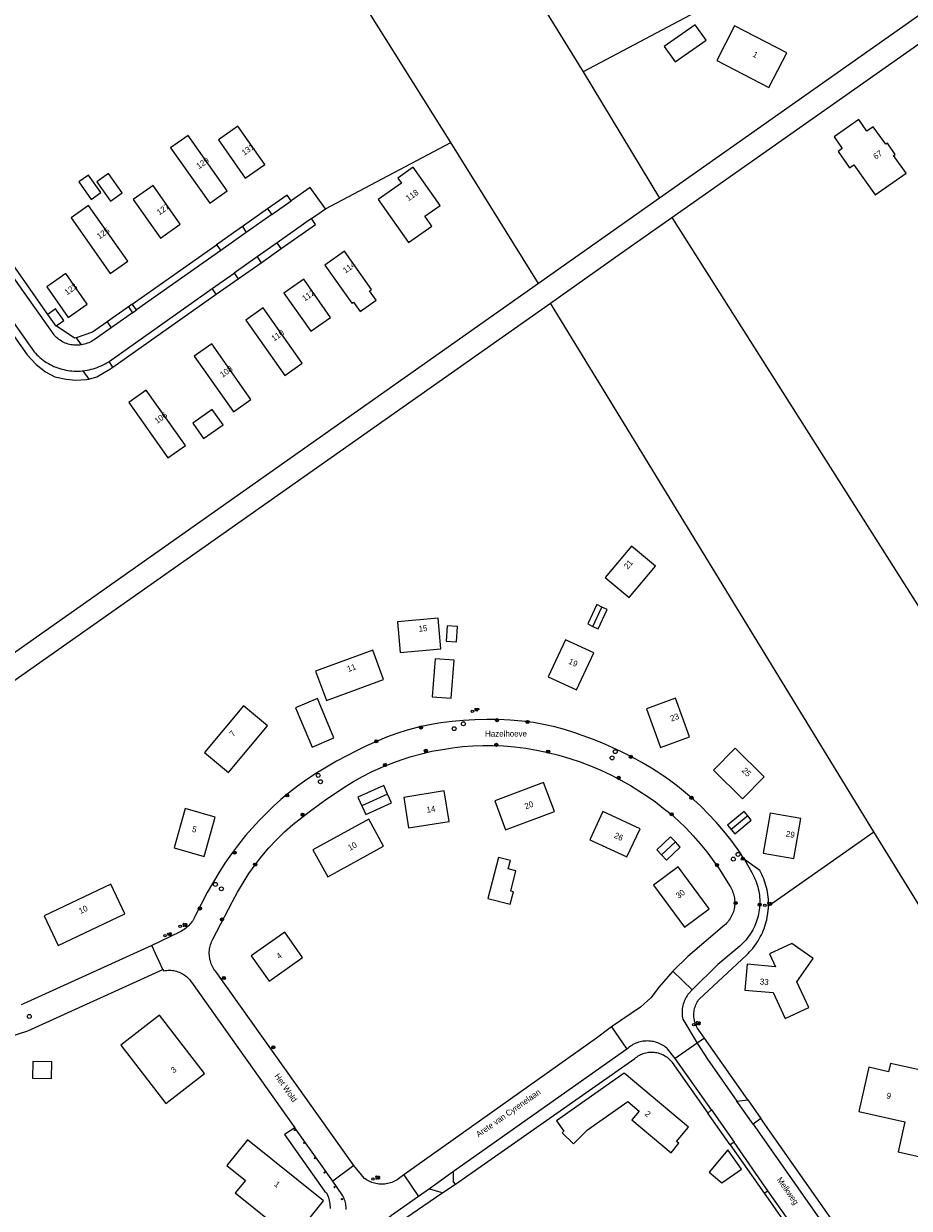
# Model space of a CAD drawing. Header units: metres. Extents: x 138165 to 154469, y 480134 to 494189.
# Tile 456 of 656: x 149642 to 149829, y 485060 to 485310. Entities that reach past the tile are written whole.
import ezdxf

# ---------------------------------------------------------------- set-up
doc = ezdxf.new("R2010")
doc.units = ezdxf.units.M
doc.header["$LTSCALE"] = 0.001
doc.header["$MEASUREMENT"] = 0
for name, color, linetype, lineweight in [('Level 5', 7, 'Continuous', 0), ('TOP-L-topo objecten punt', 7, 'Continuous', 0), ('TOP-L-topo objecten vlak', 7, 'Continuous', 0), ('TOP-T-topo huisnummering naamgeving', 7, 'Continuous', 0)]:
    doc.layers.add(name, color=color, linetype=linetype, lineweight=lineweight)
doc.styles.add('Style-INTL_ISO', font='INTL_ISO.shx')
doc.styles.add('Style-STANDARD', font='STANDARD.shx')

# ---------------------------------------------------------------- blocks, each defined once
blk = doc.blocks.new('39')
at = {"layer": 'TOP-L-topo objecten punt', "color": 7, "linetype": 'Continuous', "lineweight": 0}
for p, q in [((0.0175, 0.0175), (-0.0175, 0.0175)), ((-0.0175, 0.0175), (-0.0175, -0.0175)), ((0.0175, 0.0175), (0.0175, -0.0175)), ((0.0175, -0.0175), (-0.0175, -0.0175))]:
    blk.add_line(p, q, dxfattribs=at)
blk.add_circle((0, 0), 0.0332, dxfattribs=at)
blk = doc.blocks.new('*U13')
at = {"layer": 'Level 5', "color": 7, "linetype": 'Continuous', "lineweight": 0}
blk.add_circle((0, 0), 0.0415, dxfattribs=at)
blk = doc.blocks.new('150')
at = {"layer": 'Level 5', "color": 7, "linetype": 'Continuous', "lineweight": 0}
blk.add_blockref('*U13', (0, 0), dxfattribs=at)
blk = doc.blocks.new('10')
at = {"layer": 'TOP-L-topo objecten punt', "linetype": 'Continuous', "lineweight": 0}
blk.add_circle((0, 0), 0.0125, dxfattribs=at)
blk = doc.blocks.new('153')
at = {"layer": 'TOP-L-topo objecten punt', "color": 7, "linetype": 'Continuous', "lineweight": 0}
blk.add_circle((0, 0), 0.025, dxfattribs=at)
at = {"layer": 'TOP-L-topo objecten punt', "color": 7, "linetype": 'Continuous', "lineweight": 0, "style": 'Style-STANDARD'}
blk.add_text('RP', height=0.06, dxfattribs=at).set_placement((0.0483, 0))
blk = doc.blocks.new('175')
at = {"layer": 'TOP-L-topo objecten punt', "color": 7, "linetype": 'Continuous', "lineweight": 0}
blk.add_circle((0, 0), 0.025, dxfattribs=at)
at = {"layer": 'TOP-L-topo objecten punt', "color": 7, "linetype": 'Continuous', "lineweight": 0, "style": 'Style-STANDARD'}
blk.add_text('SB', height=0.06, dxfattribs=at).set_placement((0.0483, 0))
blk = doc.blocks.new('14')
at = {"layer": 'TOP-L-topo objecten punt', "color": 7, "linetype": 'Continuous', "lineweight": 0}
blk.add_circle((0, 0), 0.025, dxfattribs=at)
at = {"layer": 'TOP-L-topo objecten punt', "color": 7, "linetype": 'Continuous', "lineweight": 0, "style": 'Style-STANDARD'}
blk.add_text('VB', height=0.06, dxfattribs=at).set_placement((0.0483, 0))

msp = doc.modelspace()

# ---------------------------------------------------------------- linework, layer by layer
at = {"layer": 'TOP-L-topo objecten vlak', "flags": 128}
for points in [[(149644.26, 485486.83), (149760.03, 485299.42)], [(149732.1, 485284.56), (149622.56, 485459)], [(149996.94, 485428.42), (149994.65, 485426.81), (149985.68, 485420.48), (149776.14, 485272.8)], [(149778.74, 485268.7), (149987.83, 485415.86), (149997.5, 485422.88), (149999.49, 485424.33)], [(149787.4, 485313.97), (149760.03, 485299.42)], [(149777.11, 485304.8), (149779.41, 485301.53), (149785.95, 485306.13), (149783.65, 485309.4), (149777.11, 485304.8)], [(149791.97, 485309.15), (149788.2, 485301.87), (149799.21, 485296.17), (149802.98, 485303.45), (149791.97, 485309.15)], [(149760.03, 485299.42), (149776.14, 485272.8)], [(149812.95, 485285.73), (149814.68, 485283.27), (149813.81, 485282.66), (149816.23, 485279.22), (149817.1, 485279.84), (149821.6, 485273.47), (149828.14, 485278.07), (149825.51, 485281.8), (149825.83, 485282.03), (149824.18, 485284.39), (149823.85, 485284.16), (149821.22, 485287.88), (149819.87, 485286.93), (149818.14, 485289.38), (149812.95, 485285.73)], [(149683.07, 485285.07), (149688.76, 485277), (149692.9, 485279.92), (149687.21, 485287.99), (149683.07, 485285.07)], [(149673.01, 485283.44), (149681.27, 485271.72), (149684.96, 485274.32), (149676.7, 485286.04), (149673.01, 485283.44)], [(149705.69, 485270.52), (149732.1, 485284.56)], [(149750.57, 485254.78), (149732.1, 485284.56)], [(149653.66, 485276.22), (149656.25, 485272.54), (149658.3, 485273.98), (149655.7, 485277.66), (149653.66, 485276.22)], [(149660.31, 485272.16), (149662.76, 485273.89), (149659.88, 485277.97), (149657.43, 485276.25), (149660.31, 485272.16)], [(149724.17, 485279.35), (149720.9, 485277.05), (149721.68, 485275.95), (149716.78, 485272.49), (149723.17, 485263.42), (149728.13, 485266.91), (149726.66, 485269), (149729.88, 485271.26), (149724.17, 485279.35)], [(149665.13, 485272.5), (149670.86, 485264.38), (149675.04, 485267.33), (149669.32, 485275.45), (149665.13, 485272.5)], [(149705.69, 485270.52), (149702.42, 485275.05), (149698.44, 485272.21)], [(149698.44, 485272.21), (149697.6, 485273.44), (149693.44, 485270.51)], [(149694.32, 485269.34), (149698.44, 485272.21)], [(149776.14, 485272.8), (149750.57, 485254.78)], [(149652.01, 485268.64), (149660.27, 485256.92), (149663.96, 485259.52), (149655.7, 485271.24), (149652.01, 485268.64)], [(149693.44, 485270.51), (149688.38, 485266.97), (149688.14, 485266.79)], [(149693.44, 485270.51), (149694.32, 485269.34)], [(149702.72, 485268.48), (149705.69, 485270.52)], [(149647.12, 485248.28), (149635.98, 485264.09), (149635.13, 485265.24), (149633.63, 485266.51), (149632.43, 485267.41), (149630.78, 485268.32), (149629.35, 485268.77), (149627.55, 485269.29), (149625.53, 485269.36), (149623.5, 485269.14), (149621.7, 485268.69), (149620.28, 485268.16), (149618.56, 485267.11), (149612.34, 485262.73), (149610.25, 485262.11), (149608.16, 485263.45), (149604.62, 485268.48)], [(149694.32, 485269.34), (149688.93, 485265.53)], [(149702.72, 485268.48), (149695.45, 485263.38)], [(149696.31, 485262.17), (149703.58, 485267.27), (149703.57, 485267.27), (149702.72, 485268.48)], [(149753.1, 485250.65), (149768.14, 485261.24), (149778.74, 485268.7)], [(149778.74, 485268.7), (149922.55, 485041.86)], [(149688.14, 485266.79), (149682.71, 485262.98)], [(149688.93, 485265.53), (149683.58, 485261.74)], [(149688.14, 485266.79), (149688.93, 485265.53)], [(149664.92, 485250.46), (149682.71, 485262.98)], [(149682.71, 485262.98), (149683.58, 485261.74)], [(149695.45, 485263.38), (149691.25, 485260.4)], [(149692.07, 485259.18), (149696.31, 485262.17)], [(149696.31, 485262.17), (149695.45, 485263.38)], [(149654.15, 485241.86), (149653.85, 485241.81), (149653.54, 485241.78), (149653.23, 485241.77), (149652.91, 485241.77), (149652.6, 485241.78), (149652.29, 485241.82), (149651.98, 485241.87), (149651.68, 485241.93), (149651.38, 485242.01), (149651.08, 485242.11), (149650.79, 485242.22), (149650.51, 485242.34), (149650.23, 485242.48), (149649.96, 485242.64), (149649.69, 485242.8), (149649.44, 485242.98), (149649.2, 485243.18), (149648.96, 485243.39), (149648.74, 485243.6), (149648.53, 485243.83), (149648.41, 485243.97), (149635.78, 485261.75)], [(149683.58, 485261.74), (149665.83, 485249.2)], [(149691.25, 485260.4), (149686.4, 485256.98)], [(149691.25, 485260.4), (149692.07, 485259.18)], [(149705.52, 485258.68), (149711.21, 485250.61), (149711.59, 485250.88), (149712.99, 485248.9), (149716.36, 485251.27), (149714.96, 485253.26), (149715.35, 485253.53), (149709.66, 485261.6), (149705.52, 485258.68)], [(149646.89, 485254.08), (149651.43, 485247.64), (149655.43, 485250.45), (149650.88, 485256.9), (149646.89, 485254.08)], [(149681.77, 485253.71), (149686.4, 485256.98)], [(149686.4, 485256.98), (149687.27, 485255.77)], [(149687.27, 485255.77), (149692.07, 485259.18)], [(149750.57, 485254.78), (149389.06, 485000), (149354.97, 484975.98), (149347.86, 484970.89), (149334.77, 484961.62), (149312.95, 484946.34)], [(149682.6, 485252.52), (149687.27, 485255.77)], [(149696.92, 485252.78), (149702.61, 485244.71), (149706.76, 485247.63), (149701.07, 485255.7), (149696.92, 485252.78)], [(149660.01, 485238.33), (149681.77, 485253.71)], [(149660.85, 485237.17), (149682.6, 485252.52)], [(149682.6, 485252.52), (149681.77, 485253.71)], [(149315.57, 484942.15), (149352.49, 484968.62), (149357.48, 484972.19), (149396.98, 485000), (149753.1, 485250.65)], [(149635.53, 485249.96), (149642.76, 485239.71), (149644.62, 485237.68), (149646.64, 485236.18), (149648.59, 485235.13), (149650.99, 485234.6), (149653.02, 485234.38), (149655.27, 485234.53), (149655.74, 485234.6)], [(149636.75, 485250.86), (149644.21, 485240.38), (149644.5, 485240.06), (149644.81, 485239.75), (149645.12, 485239.45), (149645.45, 485239.16), (149645.79, 485238.88), (149646.13, 485238.61), (149646.49, 485238.36), (149646.85, 485238.12), (149647.23, 485237.89), (149647.61, 485237.68), (149648, 485237.48), (149648.39, 485237.3), (149648.8, 485237.13), (149649.21, 485236.98), (149649.62, 485236.84), (149650.04, 485236.72), (149650.46, 485236.61), (149650.89, 485236.52), (149651.32, 485236.44), (149651.75, 485236.38), (149652.18, 485236.33), (149652.62, 485236.3), (149653.06, 485236.29), (149653.49, 485236.29), (149653.93, 485236.31), (149654.36, 485236.34), (149654.47, 485236.36)], [(149648.86, 485245.83), (149650.48, 485246.97), (149648.75, 485249.42), (149647.12, 485248.28)], [(149664.09, 485249.86), (149659.6, 485246.67)], [(149664.92, 485250.46), (149664.09, 485249.86)], [(149664.09, 485249.86), (149664.99, 485248.61)], [(149665.83, 485249.2), (149664.92, 485250.46)], [(149688.84, 485247.08), (149697.1, 485235.36), (149700.78, 485237.96), (149692.52, 485249.68), (149688.84, 485247.08)], [(149821.34, 485139.1), (149753.1, 485250.65)], [(149648.86, 485245.83), (149648.84, 485245.82), (149647.11, 485248.27), (149647.12, 485248.28)], [(149664.99, 485248.61), (149660.45, 485245.41)], [(149664.99, 485248.61), (149665.83, 485249.2)], [(149653.11, 485243.34), (149652.74, 485243.23), (149648.86, 485245.83)], [(149659.6, 485246.67), (149659.58, 485246.66), (149656.52, 485244.5), (149653.11, 485243.34)], [(149660.45, 485245.41), (149656.88, 485242.9), (149656.6, 485242.73), (149656.32, 485242.57), (149656.03, 485242.42), (149655.73, 485242.29), (149655.43, 485242.18), (149655.12, 485242.07), (149654.81, 485241.99), (149654.5, 485241.92), (149654.18, 485241.86), (149654.15, 485241.86)], [(149659.6, 485246.67), (149660.45, 485245.41)], [(149653.11, 485243.34), (149654.15, 485241.86)], [(149677.99, 485239.44), (149686.25, 485227.72), (149689.94, 485230.32), (149681.67, 485242.04), (149677.99, 485239.44)], [(149654.47, 485236.36), (149654.92, 485236.41), (149655.37, 485236.49), (149655.81, 485236.57), (149656.25, 485236.68), (149656.68, 485236.8), (149657.11, 485236.93), (149657.54, 485237.08), (149657.96, 485237.25), (149658.37, 485237.43), (149658.78, 485237.62), (149659.18, 485237.83), (149659.57, 485238.06), (149659.95, 485238.29), (149660.01, 485238.33)], [(149655.74, 485234.6), (149657.45, 485235.13), (149660.18, 485236.69), (149660.85, 485237.17)], [(149660.85, 485237.17), (149660.01, 485238.33)], [(149654.47, 485236.36), (149655.74, 485234.6)], [(149664.17, 485229.7), (149672.44, 485217.98), (149676.12, 485220.58), (149667.86, 485232.3), (149664.17, 485229.7)], [(149677.66, 485225.34), (149679.97, 485222.07), (149684.06, 485224.95), (149681.75, 485228.22), (149677.66, 485225.34)], [(149764.69, 485192.74), (149769.75, 485188.52), (149775.28, 485195.15), (149770.23, 485199.37), (149764.69, 485192.74)], [(149763.98, 485186.53), (149762.89, 485187.04), (149760.99, 485182.95), (149762.08, 485182.45)], [(149762.08, 485182.45), (149763.17, 485181.94), (149765.06, 485186.03), (149763.98, 485186.53)], [(149762.08, 485182.45), (149763.98, 485186.53)], [(149721.43, 485176.93), (149730.03, 485177.71), (149729.44, 485184.2), (149720.85, 485183.43), (149721.43, 485176.93)], [(149731.1, 485179.35), (149733.29, 485179.18), (149733.53, 485182.43), (149731.34, 485182.59), (149731.1, 485179.35)], [(149752.65, 485171.79), (149758.62, 485169.03), (149762.25, 485176.86), (149756.28, 485179.63), (149752.65, 485171.79)], [(149703.58, 485172.99), (149705.85, 485166.82), (149717.89, 485171.25), (149715.63, 485177.42), (149703.58, 485172.99)], [(149728.2, 485167.61), (149732.19, 485167.31), (149732.79, 485175.29), (149728.8, 485175.59), (149728.2, 485167.61)], [(149702.85, 485156.96), (149707.46, 485158.9), (149703.97, 485167.2), (149699.36, 485165.26), (149702.85, 485156.96)], [(149776.36, 485156.92), (149782.48, 485159.17), (149779.51, 485167.27), (149773.39, 485165.03), (149776.36, 485156.92)], [(149680.14, 485155.82), (149685.19, 485151.61), (149693.41, 485161.46), (149688.36, 485165.67), (149680.14, 485155.82)], [(149794.08, 485133.26), (149792.71, 485135.31), (149791.25, 485137.31), (149789.71, 485139.24), (149788.1, 485141.12), (149786.42, 485142.92), (149784.88, 485144.46), (149783.29, 485145.93), (149781.64, 485147.35), (149779.95, 485148.71), (149778.21, 485150.02), (149776.43, 485151.26), (149774.45, 485152.54), (149772.43, 485153.74), (149770.35, 485154.86), (149768.24, 485155.92), (149766.11, 485156.91), (149763.94, 485157.84), (149762, 485158.63), (149760.04, 485159.37), (149758.06, 485160.06), (149756.06, 485160.68), (149754.04, 485161.24), (149752, 485161.7), (149749.56, 485162.14), (149747.1, 485162.46), (149744.63, 485162.68), (149742.15, 485162.79), (149739.67, 485162.82), (149737.2, 485162.75), (149734.79, 485162.61), (149732.39, 485162.39), (149729.99, 485162.08), (149727.62, 485161.68), (149725.26, 485161.18), (149722.93, 485160.57), (149720.73, 485159.87), (149718.56, 485159.07), (149716.42, 485158.18), (149714.31, 485157.21), (149712.23, 485156.19), (149710.17, 485155.13), (149708.02, 485153.98), (149705.9, 485152.77), (149703.81, 485151.5), (149701.76, 485150.16), (149699.77, 485148.75), (149697.85, 485147.26), (149696.23, 485145.89), (149694.66, 485144.46), (149693.13, 485142.99), (149691.65, 485141.46), (149690.22, 485139.9), (149688.83, 485138.29), (149687.31, 485136.41), (149685.86, 485134.48), (149684.47, 485132.49), (149683.15, 485130.46), (149680.73, 485126.28), (149678.25, 485121.5), (149678.12, 485121.2), (149677.98, 485120.91), (149677.83, 485120.63), (149677.66, 485120.35), (149677.48, 485120.08), (149677.29, 485119.82), (149677.08, 485119.58), (149676.86, 485119.34), (149676.63, 485119.11), (149676.39, 485118.9), (149676.14, 485118.69), (149675.88, 485118.5), (149675.6, 485118.33), (149675.33, 485118.16), (149675.04, 485118.01), (149674.85, 485117.92), (149669.04, 485115.08)], [(149711.64, 485068.69), (149682.52, 485109.61), (149682.33, 485109.86), (149682.15, 485110.12), (149681.99, 485110.4), (149681.84, 485110.67), (149681.7, 485110.96), (149681.58, 485111.25), (149681.48, 485111.55), (149681.39, 485111.85), (149681.31, 485112.16), (149681.25, 485112.47), (149681.21, 485112.78), (149681.18, 485113.1), (149681.17, 485113.41), (149681.17, 485113.73), (149681.19, 485114.04), (149681.23, 485114.36), (149681.28, 485114.67), (149681.35, 485114.98), (149681.43, 485115.28), (149681.53, 485115.58), (149681.64, 485115.88), (149681.77, 485116.17), (149681.91, 485116.45), (149681.92, 485116.46), (149686.07, 485124.37), (149687.13, 485126.39), (149688.28, 485128.36), (149689.51, 485130.29), (149690.83, 485132.16), (149692.23, 485133.97), (149693.7, 485135.71), (149695.31, 485137.43), (149697.02, 485139.06), (149698.81, 485140.61), (149700.65, 485142.1), (149702.53, 485143.54), (149704.44, 485144.94), (149706.19, 485146.19), (149707.96, 485147.41), (149709.77, 485148.59), (149711.61, 485149.71), (149713.49, 485150.76), (149715.41, 485151.73), (149717.45, 485152.66), (149719.52, 485153.5), (149721.64, 485154.27), (149723.77, 485154.96), (149725.94, 485155.56), (149728.12, 485156.08), (149730.32, 485156.5), (149732.44, 485156.83), (149734.58, 485157.07), (149736.73, 485157.22), (149738.89, 485157.3), (149741.04, 485157.29), (149743.19, 485157.21), (149745.56, 485157.02), (149747.92, 485156.72), (149750.27, 485156.33), (149752.6, 485155.84), (149754.91, 485155.27), (149757.19, 485154.6), (149759.4, 485153.85), (149761.59, 485153.02), (149763.75, 485152.1), (149765.87, 485151.11), (149767.95, 485150.03), (149769.98, 485148.88), (149771.77, 485147.78), (149773.54, 485146.62), (149775.26, 485145.4), (149776.93, 485144.12), (149778.56, 485142.79), (149780.13, 485141.39), (149781.72, 485139.85), (149783.25, 485138.25), (149784.72, 485136.59), (149786.12, 485134.88), (149788.71, 485131.29), (149790.91, 485127.74), (149791.08, 485127.47), (149791.24, 485127.19), (149791.38, 485126.91), (149791.51, 485126.62), (149791.62, 485126.32), (149791.72, 485126.02), (149791.81, 485125.71), (149791.88, 485125.4), (149791.93, 485125.08), (149791.97, 485124.76), (149791.99, 485124.45), (149791.99, 485124.13), (149791.98, 485123.81), (149791.96, 485123.49), (149791.92, 485123.17), (149791.86, 485122.86), (149791.78, 485122.55), (149791.7, 485122.24), (149791.59, 485121.94), (149791.47, 485121.65), (149791.34, 485121.36), (149791.19, 485121.07), (149791.03, 485120.8), (149790.85, 485120.53), (149790.66, 485120.28), (149790.46, 485120.03), (149790.24, 485119.79), (149790.02, 485119.57), (149789.86, 485119.42), (149782.11, 485112.79), (149778.94, 485109.67)], [(149793.62, 485146.05), (149798.22, 485150.67), (149792.11, 485156.76), (149787.5, 485152.14), (149793.62, 485146.05)], [(149741.36, 485145.62), (149743.67, 485139.52), (149753.99, 485143.41), (149751.69, 485149.51), (149741.36, 485145.62)], [(149718.78, 485147.04), (149717.95, 485148.86), (149712.49, 485146.38), (149713.32, 485144.56)], [(149718.78, 485147.04), (149713.32, 485144.56)], [(149713.32, 485144.56), (149714.15, 485142.74), (149719.61, 485145.22), (149718.78, 485147.04)], [(149722.19, 485146.37), (149723.21, 485139.93), (149731.74, 485141.29), (149730.71, 485147.73), (149722.19, 485146.37)], [(149673.76, 485135.69), (149680.1, 485133.91), (149682.43, 485142.22), (149676.09, 485144), (149673.76, 485135.69)], [(149764.17, 485143.35), (149761.43, 485137.43), (149769.26, 485133.8), (149772.01, 485139.72), (149764.17, 485143.35)], [(149794.72, 485142.47), (149793.95, 485143.39), (149790.5, 485140.5), (149791.27, 485139.58)], [(149794.72, 485142.47), (149791.27, 485139.58)], [(149791.27, 485139.58), (149792.04, 485138.66), (149795.49, 485141.55), (149794.72, 485142.47)], [(149798.02, 485134.56), (149804.44, 485133.44), (149805.92, 485141.94), (149799.49, 485143.06), (149798.02, 485134.56)], [(149703.01, 485135.33), (149706.15, 485129.61), (149717.92, 485136.07), (149714.79, 485141.79), (149703.01, 485135.33)], [(149779.48, 485136.98), (149778.44, 485138.06), (149775.55, 485135.3), (149776.58, 485134.22)], [(149779.48, 485136.98), (149776.58, 485134.22)], [(149776.58, 485134.22), (149777.61, 485133.13), (149780.51, 485135.89), (149779.48, 485136.98)], [(149799.11, 485123.46), (149821.34, 485139.1)], [(149893.82, 485021.65), (149821.34, 485139.1)], [(149739.9, 485125.05), (149744.65, 485123.82), (149745.33, 485126.43), (149744.74, 485126.58), (149745.85, 485130.84), (149744.21, 485131.27), (149744.67, 485133.06), (149742.15, 485133.71), (149739.9, 485125.05)], [(149794.08, 485133.26), (149795.58, 485130.5), (149795.67, 485130.34), (149795.88, 485129.95), (149796.08, 485129.56), (149796.26, 485129.15), (149796.43, 485128.74), (149796.59, 485128.33), (149796.73, 485127.9), (149796.85, 485127.48), (149796.96, 485127.05), (149797.05, 485126.61), (149797.13, 485126.18), (149797.19, 485125.74), (149797.23, 485125.3), (149797.26, 485124.85), (149797.28, 485124.41), (149797.27, 485123.97), (149797.25, 485123.52), (149797.22, 485123.08), (149797.17, 485122.64), (149797.1, 485122.2), (149797.02, 485121.77), (149796.92, 485121.33), (149796.81, 485120.91), (149796.68, 485120.48), (149796.54, 485120.06), (149796.38, 485119.65), (149796.2, 485119.24), (149796.02, 485118.84), (149795.81, 485118.44), (149795.6, 485118.06), (149795.36, 485117.68), (149795.12, 485117.31), (149794.86, 485116.95), (149794.59, 485116.59), (149794.31, 485116.25), (149794.01, 485115.92), (149793.71, 485115.6), (149793.39, 485115.29), (149793.06, 485114.99), (149788.44, 485111.1), (149783, 485105.74)], [(149799.11, 485123.46), (149799.11, 485123.94), (149799.1, 485124.43), (149799.08, 485124.92), (149799.03, 485125.4), (149798.97, 485125.89), (149798.9, 485126.37), (149798.81, 485126.84), (149798.7, 485127.32), (149798.58, 485127.79), (149798.44, 485128.26), (149798.29, 485128.72), (149798.12, 485129.18), (149797.94, 485129.63), (149797.74, 485130.07), (149797.53, 485130.51), (149797.31, 485130.94), (149797.3, 485130.96), (149794.08, 485133.26)], [(149774.84, 485127.87), (149781.38, 485118.99), (149786.63, 485122.86), (149780.09, 485131.74), (149774.84, 485127.87)], [(149660.39, 485128.02), (149646.35, 485121.36), (149649.32, 485115.1), (149663.37, 485121.77), (149660.39, 485128.02)], [(149785.6, 485095.55), (149784.42, 485097.23), (149784.25, 485097.47), (149784.1, 485097.73), (149783.95, 485097.99), (149783.83, 485098.26), (149783.72, 485098.53), (149783.62, 485098.82), (149783.54, 485099.1), (149783.48, 485099.39), (149783.43, 485099.68), (149783.39, 485099.98), (149783.37, 485100.28), (149783.37, 485100.57), (149783.39, 485100.87), (149783.42, 485101.16), (149783.46, 485101.46), (149783.52, 485101.75), (149783.6, 485102.03), (149783.69, 485102.32), (149783.8, 485102.59), (149783.92, 485102.86), (149784.06, 485103.13), (149784.21, 485103.38), (149784.37, 485103.63), (149784.5, 485103.81), (149794.46, 485113.07), (149794.8, 485113.41), (149795.14, 485113.76), (149795.47, 485114.12), (149795.78, 485114.49), (149796.08, 485114.87), (149796.37, 485115.27), (149796.65, 485115.67), (149796.91, 485116.08), (149797.16, 485116.5), (149797.39, 485116.92), (149797.61, 485117.36), (149797.82, 485117.8), (149798.01, 485118.24), (149798.19, 485118.7), (149798.35, 485119.16), (149798.5, 485119.62), (149798.63, 485120.09), (149798.74, 485120.56), (149798.85, 485121.04), (149798.93, 485121.52), (149798.98, 485121.85), (149799, 485122), (149799.05, 485122.48), (149799.09, 485122.97), (149799.11, 485123.46)], [(149697.08, 485117.91), (149690.02, 485112.94), (149693.77, 485107.61), (149700.83, 485112.58), (149697.08, 485117.91)], [(149669.04, 485115.08), (149642.77, 485103.15), (149642.14, 485102.87), (149641.51, 485102.6)], [(149671.33, 485110.07), (149669.04, 485115.08)], [(149794.11, 485105.69), (149800.11, 485105.16), (149802.64, 485099.7), (149807.62, 485102.01), (149805.09, 485107.47), (149808.55, 485112.39), (149804.06, 485115.55), (149799.33, 485113.35), (149800.6, 485110.62), (149794.6, 485111.16), (149794.11, 485105.69)], [(149626.45, 485091.8), (149642.87, 485097.08), (149671.33, 485110.07)], [(149671.33, 485110.07), (149671.58, 485109.78), (149671.88, 485109.83), (149672.17, 485109.86), (149672.47, 485109.89), (149672.77, 485109.89), (149673.07, 485109.88), (149673.37, 485109.85), (149673.67, 485109.81), (149673.97, 485109.75), (149674.26, 485109.67), (149674.54, 485109.59), (149674.83, 485109.48), (149675.1, 485109.36), (149675.37, 485109.23), (149675.63, 485109.08), (149675.88, 485108.91), (149676.13, 485108.74), (149676.36, 485108.55), (149676.59, 485108.35), (149676.8, 485108.14), (149677, 485107.92), (149677.19, 485107.68), (149677.37, 485107.44), (149677.41, 485107.37), (149699.21, 485076.61)], [(149778.94, 485109.67), (149776.08, 485106.38), (149774.27, 485104.05), (149772.09, 485102.07), (149766.03, 485097.95)], [(149783, 485105.74), (149778.94, 485109.67)], [(149783, 485105.74), (149782.22, 485104.91), (149782.12, 485104.77), (149781.93, 485104.51), (149781.77, 485104.23), (149781.61, 485103.95), (149781.47, 485103.66), (149781.34, 485103.37), (149781.23, 485103.06), (149781.13, 485102.76), (149781.05, 485102.44), (149780.98, 485102.13), (149780.93, 485101.81), (149780.9, 485101.49), (149780.88, 485101.17), (149780.88, 485100.85), (149780.89, 485100.52), (149780.92, 485100.2), (149780.96, 485099.88), (149781.03, 485099.57), (149784.06, 485094.48)], [(149662.49, 485094.07), (149672, 485081.77), (149680.18, 485088.1), (149670.66, 485100.4), (149662.49, 485094.07)], [(149766.03, 485097.95), (149762.84, 485095.55), (149722.2, 485066.69)], [(149766.03, 485097.95), (149769.25, 485093.27)], [(149779.4, 485091.25), (149777.84, 485093.29), (149777.67, 485093.45), (149777.42, 485093.65), (149777.17, 485093.84), (149776.9, 485094.01), (149776.63, 485094.17), (149776.35, 485094.32), (149776.06, 485094.45), (149775.76, 485094.57), (149775.46, 485094.67), (149775.16, 485094.76), (149774.85, 485094.83), (149774.54, 485094.89), (149774.22, 485094.93), (149773.9, 485094.96), (149773.58, 485094.97), (149773.27, 485094.96), (149772.95, 485094.94), (149772.63, 485094.9), (149772.32, 485094.84), (149772.01, 485094.78), (149771.7, 485094.69), (149771.4, 485094.59), (149771.11, 485094.47), (149770.82, 485094.34), (149770.53, 485094.2), (149770.26, 485094.04), (149769.99, 485093.86), (149769.73, 485093.68), (149769.48, 485093.48), (149769.25, 485093.27)], [(149784.06, 485094.48), (149779.4, 485091.25)], [(149785.6, 485095.55), (149784.06, 485094.48)], [(149784.06, 485094.48), (149786.24, 485091.13), (149792.46, 485082.25)], [(149794.76, 485082.54), (149785.6, 485095.55)], [(149769.25, 485093.27), (149732.7, 485067.41)], [(149733.11, 485064.76), (149770.92, 485091.28), (149771.15, 485091.47), (149771.38, 485091.65), (149771.63, 485091.81), (149771.88, 485091.95), (149772.14, 485092.09), (149772.41, 485092.21), (149772.69, 485092.31), (149772.97, 485092.4), (149773.25, 485092.48), (149773.54, 485092.53), (149773.83, 485092.58), (149774.12, 485092.6), (149774.42, 485092.61), (149774.71, 485092.61), (149775.01, 485092.59), (149775.3, 485092.55), (149775.59, 485092.5), (149775.87, 485092.43), (149776.15, 485092.35), (149776.43, 485092.25), (149776.7, 485092.13), (149776.97, 485092.01), (149777.22, 485091.86), (149777.47, 485091.71), (149777.71, 485091.54), (149777.94, 485091.35), (149778.16, 485091.16), (149778.37, 485090.95), (149778.57, 485090.73), (149778.76, 485090.51), (149778.82, 485090.42), (149786.33, 485079.75)], [(149643.9, 485087.12), (149647.9, 485087.07), (149647.95, 485090.57), (149643.95, 485090.62), (149643.9, 485087.12)], [(149787.08, 485080.42), (149779.4, 485091.25)], [(149824.85, 485090.24), (149824.45, 485088.49), (149820.26, 485089.42), (149818.18, 485080.07), (149827.9, 485077.91), (149826.49, 485071.56), (149833.6, 485069.98), (149835.01, 485076.33), (149835.97, 485076.12), (149838.05, 485085.47), (149833.73, 485086.43), (149834.12, 485088.18), (149824.85, 485090.24)], [(149768.68, 485088.15), (149754.43, 485078.15), (149755.97, 485075.97), (149755.59, 485075.59), (149757.96, 485073.23), (149760.96, 485076.23), (149769.46, 485082.2), (149771.86, 485080.18), (149770.29, 485078.3), (149778.55, 485071.38), (149780.22, 485073.37), (149779.74, 485073.77), (149782.26, 485076.79), (149768.68, 485088.15)], [(149792.46, 485082.25), (149794.76, 485082.54)], [(149795.86, 485077.41), (149792.46, 485082.25)], [(149794.76, 485082.54), (149797.52, 485078.59)], [(149786.33, 485079.75), (149787.08, 485080.42)], [(149791.02, 485073.08), (149786.33, 485079.75)], [(149787.08, 485080.42), (149791.85, 485073.62)], [(149797.52, 485078.59), (149795.86, 485077.41)], [(149795.86, 485077.41), (149823.61, 485037.88)], [(149825.85, 485038.27), (149797.52, 485078.59)], [(149699.21, 485076.61), (149697.04, 485075.25), (149705.49, 485063.27), (149705.89, 485062.91), (149706.04, 485062.61), (149706.16, 485062.29), (149706.28, 485061.97), (149706.38, 485061.64), (149706.46, 485061.31), (149706.53, 485060.98), (149706.58, 485060.64), (149706.62, 485060.3), (149706.64, 485059.96), (149706.65, 485059.62)], [(149707.22, 485065.38), (149699.21, 485076.61)], [(149688.78, 485065.56), (149686.64, 485062.91), (149698.76, 485053.17), (149705.23, 485061.23), (149689.22, 485074.1), (149684.88, 485068.7), (149688.78, 485065.56)], [(149790.57, 485071.98), (149786.61, 485067.26), (149789.26, 485065.05), (149793.4, 485067.95), (149790.57, 485071.98)], [(149791.85, 485073.62), (149791.02, 485073.08)], [(149791.02, 485073.08), (149798.2, 485062.84)], [(149798.97, 485063.34), (149791.85, 485073.62)], [(149711.64, 485068.69), (149707.22, 485065.38)], [(149722.2, 485066.69), (149721.06, 485065.87), (149720.8, 485065.7), (149720.53, 485065.54), (149720.26, 485065.39), (149719.98, 485065.26), (149719.69, 485065.14), (149719.39, 485065.04), (149719.1, 485064.95), (149718.79, 485064.88), (149718.49, 485064.82), (149718.18, 485064.78), (149717.87, 485064.76), (149717.56, 485064.75), (149717.25, 485064.76), (149716.94, 485064.78), (149716.63, 485064.82), (149716.32, 485064.88), (149716.02, 485064.95), (149715.72, 485065.03), (149715.42, 485065.13), (149715.14, 485065.25), (149714.85, 485065.38), (149714.58, 485065.53), (149714.31, 485065.69), (149714.05, 485065.86), (149713.89, 485065.98), (149711.64, 485068.69)], [(149732.7, 485067.41), (149727.64, 485063.79)], [(149733.11, 485064.76), (149732.7, 485065.25), (149732.7, 485067.41)], [(149710.03, 485059.38), (149710.03, 485059.68), (149710.01, 485059.98), (149709.98, 485060.28), (149709.94, 485060.57), (149709.88, 485060.87), (149709.8, 485061.16), (149709.7, 485061.44), (149709.6, 485061.72), (149709.47, 485062), (149709.34, 485062.26), (149709.19, 485062.52), (149707.22, 485065.38)], [(149722.2, 485066.69), (149725.31, 485062.17)], [(149730.23, 485062.84), (149733.11, 485064.76)], [(149725.31, 485062.17), (149719.59, 485058.15), (149715.53, 485054.82), (149712.32, 485051.52)], [(149720.15, 485055.98), (149730.23, 485062.84)], [(149727.64, 485063.79), (149725.31, 485062.17)], [(149727.64, 485063.79), (149730.03, 485063.1), (149730.23, 485062.84)], [(149798.2, 485062.84), (149798.97, 485063.34)], [(149798.2, 485062.84), (149802.5, 485056.72)], [(149803.29, 485057.3), (149798.97, 485063.34)]]:
    msp.add_lwpolyline(points, dxfattribs=at)

# ---------------------------------------------------------------- block references
at = {"layer": 'TOP-L-topo objecten punt', "xscale": 10, "yscale": 10, "zscale": 10}
for name, p in [('153', (149736.62, 485164.53)), ('150', (149734.75, 485161.89)), ('39', (149741.84, 485162.65)), ('39', (149748.28, 485162.28)), ('39', (149725.82, 485161.12)), ('150', (149732.81, 485160.86)), ('39', (149716.39, 485158.18)), ('39', (149741.71, 485157.45)), ('39', (149726.85, 485156.17)), ('39', (149752.65, 485156.02)), ('150', (149766.13, 485154.7)), ('150', (149766.78, 485156.01)), ('39', (149770.07, 485154.93)), ('39', (149718.23, 485153.18)), ('150', (149704.13, 485150.99)), ('150', (149704.61, 485149.67)), ('39', (149767.52, 485150.49)), ('39', (149697.59, 485146.78)), ('39', (149782.87, 485146.28)), ('39', (149700.84, 485142.7)), ('39', (149778.7, 485142.78)), ('39', (149686.5, 485134.71)), ('150', (149792.7, 485134.34)), ('39', (149690.84, 485132.18)), ('39', (149788.24, 485132.11)), ('150', (149791.69, 485133.34)), ('39', (149793.7, 485133.43)), ('150', (149682.46, 485128.01)), ('150', (149683.71, 485127.07)), ('39', (149679.18, 485122.93)), ('39', (149792.18, 485124.07)), ('39', (149797.26, 485123.71)), ('175', (149798.34, 485123.59)), ('175', (149675.02, 485119.13)), ('39', (149683.86, 485120.6)), ('14', (149671.79, 485117.2)), ('39', (149684.23, 485108.25)), ('150', (149643.2, 485100.14)), ('175', (149783.3, 485098.4)), ('39', (149694.66, 485093.61)), ('10', (149699.19, 485076.18)), ('10', (149701.2, 485073.46)), ('10', (149703.42, 485070.24)), ('10', (149705.45, 485067.22)), ('175', (149715.69, 485065.83)), ('10', (149707.58, 485064.12)), ('10', (149709.17, 485061.58))]:
    msp.add_blockref(name, p, dxfattribs=at)

# ---------------------------------------------------------------- texts
at = {"layer": 'TOP-T-topo huisnummering naamgeving', "style": 'Style-INTL_ISO'}
for s, rotation, p in [('1', 332.6, (149795.64, 485302.75)), ('131', 35.2, (149688.52, 485281.73)), ('67', 35.2, (149821.74, 485280.9)), ('129', 35.2, (149678.98, 485278.88)), ('118', 35.2, (149723.17, 485272.1)), ('127', 35.2, (149670.64, 485269.13)), ('125', 35.2, (149657.99, 485264.08)), ('114', 35.2, (149709.89, 485256.87)), ('123', 35.2, (149651.16, 485252.27)), ('112', 35.2, (149701.3, 485250.97)), ('110', 35.2, (149694.81, 485242.52)), ('108', 35.2, (149683.96, 485234.88)), ('106', 35.2, (149670.15, 485225.14)), ('21', 50.1, (149769.44, 485194.4)), ('15', 5.1, (149725.37, 485181.31)), ('11', 20.2, (149710.49, 485172.79)), ('19', 335.1, (149756.81, 485174.62)), ('23', 20.1, (149778.63, 485162.35)), ('7', 50.1, (149686.23, 485159.1)), ('Hazelhoeve', 0.2, (149739.34, 485159.18)), ('25', 315.1, (149793.38, 485151.93)), ('14', 9, (149727.08, 485143.1)), ('20', 20.6, (149747.94, 485143.83)), ('5', 344.3, (149677.41, 485139.15)), ('10', 28.7, (149710.82, 485135.06)), ('26', 335.1, (149766.41, 485137.91)), ('29', 350.1, (149802.7, 485138.12)), ('30', 36.4, (149780.14, 485124.93)), ('10', 25.4, (149653.98, 485121.73)), ('4', 35.1, (149695.85, 485112.16)), ('33', 354.9, (149797.24, 485106.91)), ('3', 37.7, (149673.64, 485088.1)), ('Het Wold', 305.1, (149694.83, 485087.56)), ('Arete van Cyrenelaan', 35.1, (149737.97, 485074.6)), ('9', 347.5, (149823.91, 485082.89)), ('2', 320.1, (149772.9, 485079.4)), ('1', 321.2, (149694.72, 485064.54)), ('Melkweg', 305.1, (149800.8, 485065.67))]:
    msp.add_text(s, height=1.25, rotation=rotation, dxfattribs=at).set_placement(p)

doc.saveas('drawing.dxf')
